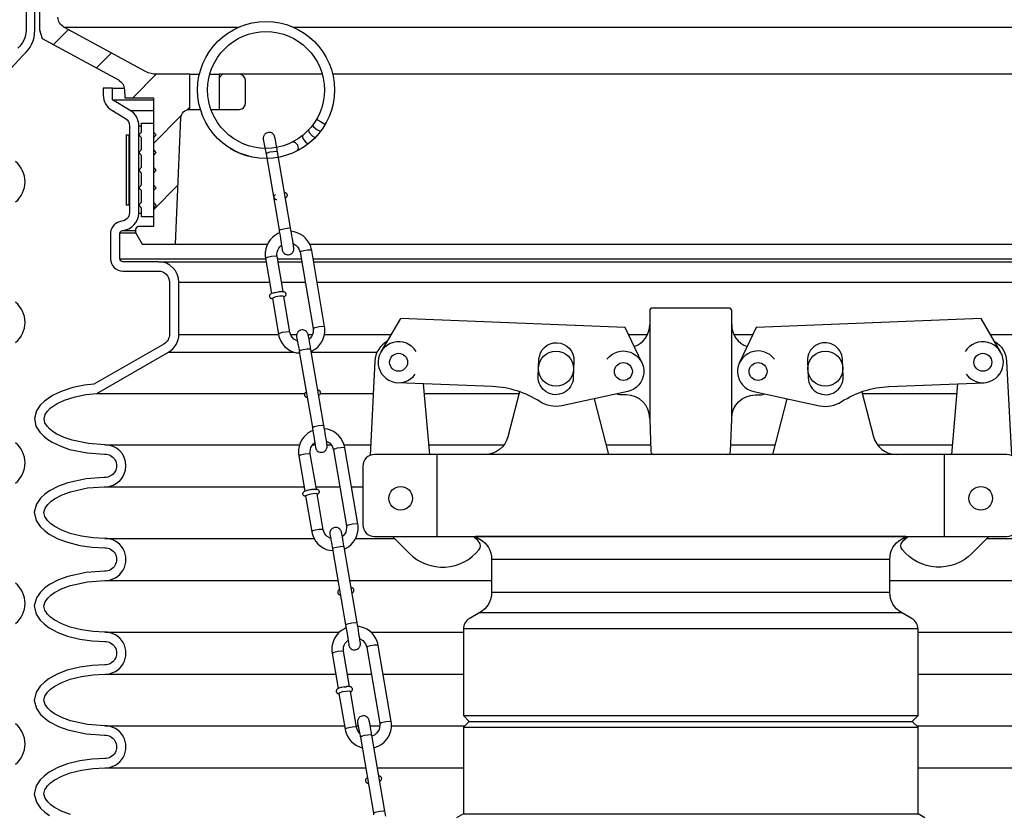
# Model space of a CAD drawing. Extents: x -169 to 6736, y -208 to 3022.
# Tile 513 of 656: x 6066.24 to 6076.75, y 410.02 to 418.5. Entities that reach past the tile are written whole.
import ezdxf

# ---------------------------------------------------------------- set-up
doc = ezdxf.new("R2010")
doc.units = 0
doc.header["$MEASUREMENT"] = 0
for name, color, linetype in [('ADAPTOR', 3, 'CONTINUOUS'), ('FILL-CAP', 1, 'CONTINUOUS'), ('MULTI-PORT-SHROUD', 1, 'CONTINUOUS'), ('MULTI-PORT-SPILL-BUCKET', 1, 'CONTINUOUS'), ('MULTI-PORT-SPILL-BUCKET-HATCH', 7, 'CONTINUOUS'), ('MULTI-PORT-SPILL-BUCKET-SHROUD', 1, 'CONTINUOUS')]:
    doc.layers.add(name, color=color, linetype=linetype)

msp = doc.modelspace()

# ---------------------------------------------------------------- hatches: boundary and pattern name
at = {"layer": 'MULTI-PORT-SPILL-BUCKET-HATCH', "linetype": 'Continuous'}
h = msp.add_hatch(dxfattribs=at)
h.set_pattern_fill('LINE', color=256, scale=4, angle=45, style=0)
h.set_pattern_definition([(45, (-1764.55816, -784.51195), (-0.35355339, 0.35355339), [])])
edge = h.paths.add_edge_path(flags=17)
edge.add_line((6067.46672, 420.13236), (6067.46672, 420.53861))
edge.add_line((6067.46672, 420.53861), (6067.49797, 420.56986))
edge.add_line((6067.49797, 420.56986), (6067.56047, 420.56986))
edge.add_line((6067.56047, 420.56986), (6067.59345, 420.53688))
edge.add_line((6067.59345, 420.53688), (6067.61121, 420.19813))
edge.add_arc((6067.54879, 420.19486), 0.0625, -89.997947, 3.00213, ccw=False)
edge.add_line((6067.54879, 420.13236), (6067.46672, 420.13236))
edge = h.paths.add_edge_path()
edge.add_line((6068.58867, 417.91361), (6068.37019, 417.91361))
edge.add_line((6068.37019, 417.91361), (6068.37019, 417.53861))
edge.add_line((6068.37019, 417.53861), (6068.58867, 417.53861))
edge.add_arc((6068.58867, 417.60111), 0.0625, 270, 360)
edge.add_line((6068.65117, 417.60111), (6068.65117, 417.85111))
edge.add_arc((6068.58867, 417.85111), 0.0625, 360, 450)
edge = h.paths.add_edge_path()
edge.add_arc((6066.72359, 420.00736), 0.125, 90, 182, ccw=False)
edge.add_line((6066.72359, 420.13236), (6067.09172, 420.13236))
edge.add_line((6067.09172, 420.13236), (6067.09172, 420.53861))
edge.add_line((6067.09172, 420.53861), (6067.06047, 420.56986))
edge.add_line((6067.06047, 420.56986), (6066.72092, 420.56986))
edge.add_arc((6066.72092, 420.55486), 0.015, 89.988796, 191.010479)
edge.add_line((6066.7062, 420.552), (6066.72737, 420.44307))
edge.add_arc((6066.69669, 420.43711), 0.03125, -90.001442, 10.998303, ccw=False)
edge.add_line((6066.69669, 420.40586), (6066.50475, 420.40586))
edge.add_arc((6066.50475, 420.43711), 0.03125, 169.000573, 270.000319, ccw=False)
edge.add_line((6066.47408, 420.44307), (6066.49525, 420.552))
edge.add_arc((6066.48015, 420.55455), 0.01532, 350.426599, 451.426344)
edge.add_line((6066.47977, 420.56986), (6066.30896, 420.56986))
edge.add_line((6066.30896, 420.56986), (6066.28086, 420.53865))
edge.add_line((6066.28086, 420.53865), (6066.30372, 420.10251))
edge.add_arc((6066.55339, 420.11559), 0.25001, 182.999594, 197.899614)
edge.add_line((6066.31548, 420.03875), (6066.37544, 419.85308))
edge.add_arc((6066.13755, 419.77624), 0.25, 1.999905, 17.899997, ccw=False)
edge.add_line((6066.38739, 419.78497), (6066.40363, 419.31986))
edge.add_line((6066.40363, 419.31986), (6066.45418, 419.31986))
edge.add_line((6066.45418, 419.31986), (6066.45418, 418.38941))
edge.add_line((6066.45418, 418.38941), (6066.48163, 418.29642))
edge.add_line((6066.48163, 418.29642), (6067.29593, 417.85328))
edge.add_arc((6067.23618, 417.74349), 0.125, 2.999956, 61.445298, ccw=False)
edge.add_line((6067.36101, 417.75003), (6067.36554, 417.66361))
edge.add_line((6067.36554, 417.66361), (6067.66922, 417.66361))
edge.add_line((6067.66922, 417.66361), (6067.66922, 416.28861))
edge.add_line((6067.66922, 416.28861), (6067.51047, 416.28861))
edge.add_arc((6067.51047, 416.25736), 0.03125, 90, 180)
edge.add_line((6067.47922, 416.25736), (6067.47922, 416.22611))
edge.add_line((6067.47922, 416.22611), (6067.55139, 416.10111))
edge.add_line((6067.55139, 416.10111), (6067.90422, 416.10111))
edge.add_line((6067.90422, 416.10111), (6067.96307, 417.44895))
edge.add_arc((6068.05673, 417.44486), 0.09375, 90, 177.500009, ccw=False)
edge.add_line((6068.05673, 417.53861), (6068.05673, 417.91361))
edge.add_line((6068.05673, 417.91361), (6067.70633, 417.91361))
edge.add_arc((6067.70633, 418.1636), 0.25, 241.444909, 269.999756, ccw=False)
edge.add_line((6067.58683, 417.94402), (6066.7155, 418.41819))
edge.add_arc((6066.77525, 418.52799), 0.125, 182.000071, 241.445207, ccw=False)
edge.add_line((6066.65032, 418.52363), (6066.59866, 420.003))

# ---------------------------------------------------------------- linework, layer by layer
at = {"layer": 'ADAPTOR', "color": 7}
for p, q in [((6071.27976, 412.73768), (6075.52976, 412.73768)), ((6071.27976, 412.38565), (6075.53029, 412.38565)), ((6071.15416, 412.16941), (6075.65536, 412.16941)), ((6075.83104, 411.99516), (6070.97848, 411.99516)), ((6070.97794, 411.06994), (6075.83051, 411.06994)), ((6071.04044, 411.00744), (6075.76801, 411.00744)), ((6070.97794, 410.94494), (6075.83051, 410.94494)), ((6070.97794, 410.01973), (6075.83051, 410.01973))]:
    msp.add_line(p, q, dxfattribs=at)
at = {"layer": 'ADAPTOR', "linetype": 'Continuous'}
msp.add_lwpolyline([(6075.90422, 409.97699), (6075.83051, 410.01973), (6075.83051, 410.94494), (6075.76801, 411.00744), (6075.83051, 411.06994), (6075.83051, 411.99481, 0.26792575), (6075.76801, 412.10306), (6075.6542, 412.16878, -0.26792575), (6075.52922, 412.38527), (6075.52922, 412.73752, -0.26744182), (6075.65381, 412.95379), (6075.70153, 412.98145), (6071.10692, 412.98145), (6071.15463, 412.95379, -0.26744182), (6071.27922, 412.73752), (6071.27922, 412.38527, -0.26792575), (6071.15424, 412.16878), (6071.04043, 412.10306, 0.26792575), (6070.97794, 411.99481), (6070.97794, 411.06994), (6071.04044, 411.00744), (6070.97794, 410.94494), (6070.97794, 410.01973), (6070.90422, 409.97699)], format="xyb", dxfattribs=at)
at = {"layer": 'FILL-CAP', "linetype": 'Continuous'}
for p, q in [((6070.61917, 413.85645), (6070.55329, 414.61058)), ((6076.18928, 413.85645), (6076.25516, 414.61058)), ((6072.96672, 414.24195), (6072.96672, 414.23145))]:
    msp.add_line(p, q, dxfattribs=at)
at = {"layer": 'FILL-CAP', "color": 2, "linetype": 'Continuous'}
for p, q in [((6072.52876, 413.85721), (6072.37603, 414.45138)), ((6074.27969, 413.85721), (6074.43242, 414.45138)), ((6070.69672, 412.98145), (6070.69672, 413.85645)), ((6076.11172, 412.98145), (6076.11172, 413.85645))]:
    msp.add_line(p, q, dxfattribs=at)
at = {"layer": 'FILL-CAP', "linetype": 'Continuous'}
for points in [[(6073.79845, 413.85645, 0.40402622), (6073.82968, 413.88661), (6073.84172, 414.23145), (6073.84172, 414.24195), (6073.84172, 415.3877, 0.41421356), (6073.81047, 415.41895), (6072.99797, 415.41895, 0.41421356), (6072.96672, 415.3877), (6072.96672, 414.23145), (6072.97877, 413.88661, 0.40402622), (6073.01, 413.85645)], [(6070.16248, 415.06252, 0.2587825), (6070.03245, 414.8528), (6069.9815, 413.84698)], [(6076.64597, 415.06252, -0.2587825), (6076.77599, 414.8528), (6076.82694, 413.84698)], [(6072.5101, 414.87228, -1.44499019), (6072.7318, 414.52816), (6072.02938, 414.37657, -0.19970767), (6071.79365, 414.41988, 0.13452379), (6071.29007, 414.58034), (6070.27745, 414.6219)], [(6074.29835, 414.87228, 1.44499019), (6074.07665, 414.52816), (6074.77906, 414.37657, 0.19970767), (6075.0148, 414.41988, -0.13452379), (6075.51838, 414.58034), (6076.531, 414.6219)]]:
    msp.add_lwpolyline(points, format="xyb", dxfattribs=at)
for points in [[(6072.88314, 414.83605), (6072.70487, 415.21034), (6070.30564, 415.30882), (6070.0973, 414.9504)], [(6076.71115, 414.9504), (6076.5028, 415.30882), (6074.10357, 415.21034), (6073.9253, 414.83605)]]:
    msp.add_lwpolyline(points, dxfattribs=at)
for points in [[(6071.7836, 414.86909, -1), (6072.15829, 414.85371), (6072.15091, 414.67386, -1.00000015), (6071.77622, 414.68924)], [(6075.02484, 414.86909, 1), (6074.65016, 414.85371), (6074.65754, 414.67386, 1.00000015), (6075.03222, 414.68924)], [(6076.77922, 412.98145, 0.41421356), (6076.90422, 413.10645), (6076.90422, 413.73145, 0.41421356), (6076.77922, 413.85645), (6070.02922, 413.85645, 0.41421356), (6069.90422, 413.73145), (6069.90422, 413.10645, 0.41421356), (6070.02922, 412.98145)]]:
    msp.add_lwpolyline(points, format="xyb", close=True, dxfattribs=at)
at = {"layer": 'FILL-CAP', "color": 2, "linetype": 'Continuous'}
for points in [[(6071.5766, 414.52601), (6071.45276, 414.04421, -0.34229985), (6071.21063, 413.85645)], [(6072.96672, 414.24195, 0.41421356), (6072.71672, 414.49195), (6072.68572, 414.49195, -0.08282474), (6072.61346, 414.50262)], [(6073.84172, 414.24195, -0.41421356), (6074.09172, 414.49195), (6074.12272, 414.49195, 0.08282474), (6074.19498, 414.50262)], [(6075.23184, 414.52601), (6075.35569, 414.04421, 0.34229985), (6075.59782, 413.85645)], [(6070.22139, 412.98145), (6070.40425, 412.79934, 0.44640039), (6071.14752, 412.84125, 0.36107386), (6071.14606, 412.9211, 0.04329968), (6071.08419, 412.98145)], [(6076.58705, 412.98145), (6076.4042, 412.79934, -0.44640039), (6075.66093, 412.84125, -0.36107386), (6075.66239, 412.9211, -0.04329968), (6075.72426, 412.98145)]]:
    msp.add_lwpolyline(points, format="xyb", dxfattribs=at)
at = {"layer": 'FILL-CAP', "color": 7, "linetype": 'Continuous'}
for centre, radius in [((6070.28642, 414.84046), 0.0955), ((6071.96726, 414.77147), 0.1875), ((6074.84119, 414.77147), 0.1875), ((6076.52203, 414.84046), 0.0955), ((6072.68572, 414.74195), 0.0955), ((6074.12272, 414.74195), 0.096), ((6070.30872, 413.38845), 0.126), ((6076.49972, 413.38845), 0.126)]:
    msp.add_circle(centre, radius, dxfattribs=at)
at = {"layer": 'FILL-CAP', "color": 2, "linetype": 'Continuous'}
for centre, start, end in [((6072.71672, 415.24195), 289.892293, 0), ((6074.09172, 415.24195), 180, 250.107707)]:
    msp.add_arc(centre, 0.25, start, end, dxfattribs=at)
at = {"layer": 'FILL-CAP', "linetype": 'Continuous'}
for centre, start, end in [((6070.28649, 414.84046), 31.207476, 324.090131), ((6076.52195, 414.84046), 215.909869, 148.792524)]:
    msp.add_arc(centre, 0.2188, start, end, dxfattribs=at)
at = {"layer": 'MULTI-PORT-SHROUD', "color": 1, "linetype": 'Continuous'}
for points in [[(6065.78447, 417.58801), (6066.28143, 418.11944, 0.22169529), (6066.40422, 418.38277), (6066.40422, 419.26619), (6066.31047, 419.26619), (6066.31047, 418.38277, -0.22169529), (6066.22117, 418.19126)], [(6066.19956, 416.55074, 0.46630723), (6066.19956, 416.98164)], [(6066.19956, 415.05074, 0.46630723), (6066.19956, 415.48164)], [(6066.19956, 413.55074, 0.46630723), (6066.19956, 413.98164)], [(6066.19956, 412.05074, 0.46630723), (6066.19956, 412.48164)], [(6066.19956, 410.55074, 0.46630694), (6066.19956, 410.98164)]]:
    msp.add_lwpolyline(points, format="xyb", dxfattribs=at)
at = {"layer": 'MULTI-PORT-SPILL-BUCKET', "color": 7, "linetype": 'Continuous'}
for p, q in [((6066.7155, 418.41819), (6068.5855, 418.41819)), ((6069.15767, 418.41819), (6080.09295, 418.41819)), ((6068.05673, 417.91361), (6068.16074, 417.91361)), ((6068.27145, 417.91361), (6068.37019, 417.91361)), ((6069.47172, 417.91361), (6068.58867, 417.91361)), ((6078.21978, 417.91361), (6069.58244, 417.91361)), ((6068.05673, 417.53861), (6068.17146, 417.53861)), ((6068.2842, 417.53861), (6068.37019, 417.53861)), ((6067.90422, 416.10111), (6068.8883, 416.10111)), ((6069.33701, 416.10111), (6078.90422, 416.10111))]:
    msp.add_line(p, q, dxfattribs=at)
at = {"layer": 'MULTI-PORT-SPILL-BUCKET', "color": 1, "linetype": 'Continuous'}
for p, q in [((6069.06309, 415.53869), (6069.0632, 415.53875)), ((6069.41837, 413.43073), (6069.41849, 413.43078)), ((6069.62094, 411.33374), (6069.62074, 411.32861)), ((6069.62074, 411.32861), (6069.62153, 411.32352)), ((6069.62207, 411.33857), (6069.62094, 411.33374)), ((6069.62153, 411.32352), (6069.62327, 411.31874)), ((6069.62399, 411.343), (6069.62207, 411.33857)), ((6069.62327, 411.31874), (6069.62583, 411.31442)), ((6069.62657, 411.34692), (6069.62399, 411.343)), ((6069.62583, 411.31442), (6069.62851, 411.31127)), ((6069.62948, 411.35019), (6069.62657, 411.34692)), ((6069.62851, 411.31127), (6069.63152, 411.30864)), ((6069.63406, 411.35398), (6069.62948, 411.35019)), ((6069.63152, 411.30864), (6069.63461, 411.3066)), ((6069.63879, 411.35682), (6069.63406, 411.35398)), ((6069.63461, 411.3066), (6069.63772, 411.30503)), ((6069.63772, 411.30503), (6069.64127, 411.30369)), ((6069.64783, 411.36098), (6069.63879, 411.35682)), ((6069.64127, 411.30369), (6069.6447, 411.30277)), ((6069.6447, 411.30277), (6069.65026, 411.3018)), ((6069.65819, 411.36457), (6069.64783, 411.36098)), ((6069.65817, 411.31211), (6069.64977, 411.30552)), ((6069.68841, 411.32135), (6069.65817, 411.31211)), ((6069.66916, 411.36767), (6069.65819, 411.36457)), ((6069.68142, 411.37068), (6069.66916, 411.36767)), ((6069.69454, 411.37349), (6069.68142, 411.37068)), ((6069.72837, 411.32833), (6069.68841, 411.32135)), ((6069.70772, 411.37562), (6069.69454, 411.37349)), ((6069.70239, 411.37445), (6069.70421, 411.37475)), ((6069.70421, 411.37475), (6069.70602, 411.37504)), ((6069.70602, 411.37504), (6069.71643, 411.37655)), ((6069.70796, 411.37566), (6069.70772, 411.37562)), ((6069.70821, 411.37568), (6069.70796, 411.37566)), ((6069.71643, 411.37655), (6069.72645, 411.37772)), ((6069.7294, 411.37831), (6069.72637, 411.37792)), ((6069.76122, 411.33012), (6069.72837, 411.32833)), ((6069.73235, 411.37865), (6069.7294, 411.37831)), ((6069.74502, 411.37955), (6069.73235, 411.37865)), ((6069.75603, 411.37953), (6069.74502, 411.37955)), ((6069.76276, 411.3791), (6069.75603, 411.37953)), ((6069.77309, 411.32597), (6069.76122, 411.33012)), ((6069.76921, 411.37812), (6069.76276, 411.3791)), ((6069.77272, 411.37724), (6069.76921, 411.37812)), ((6069.77634, 411.37595), (6069.77272, 411.37724)), ((6069.77365, 411.32276), (6069.77377, 411.32282)), ((6069.77377, 411.32282), (6069.78005, 411.32631)), ((6069.77946, 411.37446), (6069.77634, 411.37595)), ((6069.78259, 411.37249), (6069.77946, 411.37446)), ((6069.78005, 411.32631), (6069.78598, 411.33134)), ((6069.78561, 411.36999), (6069.78259, 411.37249)), ((6069.78834, 411.36696), (6069.78561, 411.36999)), ((6069.78598, 411.33134), (6069.78872, 411.33466)), ((6069.79098, 411.36283), (6069.78834, 411.36696)), ((6069.78872, 411.33466), (6069.79112, 411.33859)), ((6069.79284, 411.35823), (6069.79098, 411.36283)), ((6069.79112, 411.33859), (6069.79289, 411.34312)), ((6069.79383, 411.35317), (6069.79284, 411.35823)), ((6069.79289, 411.34312), (6069.79384, 411.34803)), ((6069.79384, 411.34803), (6069.79383, 411.35317))]:
    msp.add_line(p, q, dxfattribs=at)
at = {"layer": 'MULTI-PORT-SPILL-BUCKET', "linetype": 'Continuous'}
msp.add_lwpolyline([(6066.45418, 419.31986), (6066.45418, 418.38941), (6066.48163, 418.29642), (6067.29593, 417.85328, -0.26069176), (6067.36101, 417.75003), (6067.36554, 417.66361), (6067.66922, 417.66361), (6067.66922, 416.28861), (6067.51047, 416.28861, 0.41421356), (6067.47922, 416.25736), (6067.47922, 416.22611), (6067.55139, 416.10111), (6067.90422, 416.10111), (6067.96307, 417.44895, -0.40149071), (6068.05673, 417.53861), (6068.05673, 417.53861), (6068.05673, 417.91361), (6067.70633, 417.91361, -0.12524277), (6067.58683, 417.94402), (6066.7155, 418.41819, -0.265356), (6066.65032, 418.52363)], format="xyb", dxfattribs=at)
msp.add_lwpolyline([(6068.58867, 417.91361), (6068.37019, 417.91361), (6068.37019, 417.53861), (6068.58867, 417.53861, 0.41421356), (6068.65117, 417.60111), (6068.65117, 417.85111, 0.41421356)], format="xyb", close=True, dxfattribs=at)
at = {"layer": 'MULTI-PORT-SPILL-BUCKET', "color": 2, "linetype": 'Continuous'}
msp.add_lwpolyline([(6067.54422, 416.48486), (6067.51297, 416.51611), (6067.54422, 416.54736), (6067.54422, 416.67236), (6067.51297, 416.70361), (6067.54422, 416.73486), (6067.54422, 416.85986), (6067.51297, 416.89111), (6067.54422, 416.92236), (6067.54422, 417.04736), (6067.51297, 417.07861), (6067.54422, 417.10986), (6067.54422, 417.23486), (6067.51297, 417.26611), (6067.54422, 417.29736), (6067.54422, 417.39111), (6067.66922, 417.39111), (6067.66922, 417.29736), (6067.70047, 417.26611), (6067.66922, 417.23486), (6067.66922, 417.10986), (6067.70047, 417.07861), (6067.66922, 417.04736), (6067.66922, 416.92236), (6067.70047, 416.89111), (6067.66922, 416.85986), (6067.66922, 416.73486), (6067.70047, 416.70361), (6067.66922, 416.67236), (6067.66922, 416.54736), (6067.70047, 416.51611), (6067.66922, 416.48486), (6067.66922, 416.39111), (6067.54422, 416.39111)], close=True, dxfattribs=at)
at = {"layer": 'MULTI-PORT-SPILL-BUCKET', "color": 7, "linetype": 'Continuous'}
for points in [[(6069.41143, 417.43528), (6069.42263, 417.42767), (6069.4547, 417.40864), (6069.48864, 417.38949), (6069.50457, 417.38143)], [(6069.32438, 417.31835), (6069.33115, 417.29257), (6069.36424, 417.25821), (6069.38897, 417.24377), (6069.40168, 417.24399)], [(6069.3705, 417.37313), (6069.37991, 417.35291), (6069.41403, 417.32418), (6069.44229, 417.30934), (6069.45656, 417.30912)], [(6069.20912, 417.0987), (6069.21521, 417.10968), (6069.21756, 417.12452), (6069.2156, 417.13967), (6069.2096, 417.15587), (6069.20724, 417.16026), (6069.19821, 417.17292), (6069.18785, 417.18259), (6069.17648, 417.18916), (6069.15097, 417.18942)], [(6069.26072, 417.25974), (6069.25978, 417.24301), (6069.27284, 417.21752), (6069.29457, 417.19126), (6069.31524, 417.17523), (6069.32523, 417.174)], [(6068.995, 417.08553), (6068.98267, 417.08924), (6068.95135, 417.08752), (6068.91311, 417.08101), (6068.88267, 417.07223), (6068.87177, 417.06456)], [(6069.01152, 416.24853), (6069.02977, 416.25891), (6069.07594, 416.26945), (6069.11712, 416.27339), (6069.13471, 416.2697)], [(6069.35887, 416.03466), (6069.34614, 416.0383), (6069.31474, 416.03653), (6069.27667, 416.03004), (6069.24645, 416.0213), (6069.23565, 416.01365)], [(6068.86589, 415.95141), (6068.88434, 415.96179), (6068.93034, 415.97225), (6068.9715, 415.97615), (6068.98911, 415.97242)], [(6069.37401, 415.2023), (6069.39269, 415.21266), (6069.43848, 415.22306), (6069.47965, 415.22695), (6069.49725, 415.22322)], [(6069.12747, 415.16108), (6069.11447, 415.16463), (6069.08302, 415.16282), (6069.04505, 415.15631), (6069.01499, 415.14759), (6069.00426, 415.13997)], [(6069.35028, 414.97756), (6069.33794, 414.98127), (6069.30663, 414.97955), (6069.26839, 414.97304), (6069.23795, 414.96426), (6069.22705, 414.95659)], [(6069.36602, 414.14508), (6069.38427, 414.15547), (6069.43044, 414.16601), (6069.47162, 414.16994), (6069.48921, 414.16625)], [(6069.71415, 413.9267), (6069.70142, 413.93033), (6069.67003, 413.92857), (6069.63195, 413.92208), (6069.60174, 413.91333), (6069.59093, 413.90568)], [(6069.22117, 413.84344), (6069.23963, 413.85383), (6069.28562, 413.86429), (6069.32679, 413.86818), (6069.34439, 413.86446)], [(6069.7293, 413.09433), (6069.74797, 413.10469), (6069.79376, 413.11509), (6069.83493, 413.11899), (6069.85253, 413.11526)], [(6069.48275, 413.05311), (6069.46975, 413.05667), (6069.4383, 413.05485), (6069.40033, 413.04835), (6069.37027, 413.03962), (6069.35955, 413.032)], [(6069.70556, 412.86959), (6069.69323, 412.87331), (6069.66191, 412.87158), (6069.62367, 412.86508), (6069.59323, 412.8563), (6069.58233, 412.84862)], [(6069.7213, 412.03711), (6069.73956, 412.0475), (6069.78572, 412.05804), (6069.8269, 412.06198), (6069.84449, 412.05829)], [(6070.06943, 411.81873), (6070.0567, 411.82237), (6070.0253, 411.8206), (6069.98723, 411.81411), (6069.95702, 411.80537), (6069.94621, 411.79772)], [(6069.57645, 411.73548), (6069.59491, 411.74586), (6069.6409, 411.75632), (6069.68207, 411.76022), (6069.69967, 411.75649)], [(6070.08458, 410.98637), (6070.10325, 410.99673), (6070.14904, 411.00712), (6070.19022, 411.01102), (6070.20781, 411.00729)], [(6069.83803, 410.94514), (6069.82504, 410.9487), (6069.79358, 410.94688), (6069.75561, 410.94038), (6069.72555, 410.93166), (6069.71483, 410.92403)], [(6070.00145, 410.85984), (6069.98912, 410.86356), (6069.95781, 410.86183), (6069.91956, 410.85532), (6069.88913, 410.84655), (6069.87823, 410.83887)], [(6070.0172, 410.02737), (6070.03545, 410.03775), (6070.08162, 410.04829), (6070.1228, 410.05223), (6070.14039, 410.04854)]]:
    msp.add_lwpolyline(points, dxfattribs=at)
at = {"layer": 'MULTI-PORT-SPILL-BUCKET', "color": 1, "linetype": 'Continuous'}
for points in [[(6068.9392, 417.28284), (6068.92964, 417.28809), (6068.91931, 417.29159), (6068.90852, 417.29325), (6068.89716, 417.29294), (6068.88605, 417.2906), (6068.87606, 417.28655), (6068.86692, 417.28085), (6068.86039, 417.2752), (6068.85471, 417.26872), (6068.85065, 417.26268), (6068.84732, 417.25624), (6068.84513, 417.2506), (6068.84351, 417.24484), (6068.84264, 417.24032), (6068.84211, 417.23605), (6068.84193, 417.23335), (6068.84187, 417.23098), (6068.84187, 417.22912), (6068.84192, 417.22754), (6068.84201, 417.22555), (6068.84213, 417.22386), (6068.84247, 417.22012), (6068.8636, 417.11174), (6068.86851, 417.08353), (6068.87013, 417.07412), (6068.87177, 417.06456), (6069.01072, 416.25313), (6069.01339, 416.23752), (6069.01603, 416.22194), (6069.02106, 416.19194), (6069.02589, 416.16269), (6069.03038, 416.1351), (6069.04328, 416.04188), (6069.04423, 416.0372), (6069.04654, 416.02982), (6069.0474, 416.0275), (6069.04847, 416.02489), (6069.05055, 416.0206), (6069.05315, 416.01612), (6069.05755, 416.01006), (6069.0627, 416.00451), (6069.07118, 415.99773), (6069.08074, 415.99248), (6069.09107, 415.98897), (6069.10186, 415.98732), (6069.11322, 415.98762), (6069.12434, 415.98997), (6069.13432, 415.99402), (6069.14346, 415.99972), (6069.14999, 416.00536), (6069.15567, 416.01185), (6069.15973, 416.01788), (6069.16306, 416.02432), (6069.16525, 416.02997), (6069.16688, 416.03572), (6069.16774, 416.04024), (6069.16827, 416.04452), (6069.16845, 416.04721), (6069.16851, 416.04959), (6069.16851, 416.05145), (6069.16847, 416.05302), (6069.16837, 416.05502), (6069.16825, 416.05671), (6069.16791, 416.06044), (6069.1675, 416.0641), (6069.16599, 416.07562), (6069.1638, 416.09084), (6069.16071, 416.11121), (6069.15692, 416.1354), (6069.1527, 416.16173), (6069.14803, 416.19032), (6069.14306, 416.22029), (6069.13792, 416.2508), (6069.13593, 416.26251), (6069.13393, 416.27423), (6068.99498, 417.08566), (6068.99231, 417.1012), (6068.98969, 417.11631), (6068.98479, 417.14426), (6068.98022, 417.16997), (6068.97612, 417.1927), (6068.97248, 417.21194), (6068.96933, 417.22754), (6068.9671, 417.23868), (6068.96616, 417.24336), (6068.96384, 417.25074), (6068.96299, 417.25306), (6068.96191, 417.25567), (6068.95983, 417.25996), (6068.95723, 417.26445), (6068.95283, 417.27051), (6068.94768, 417.27605)], [(6069.29448, 415.17487), (6069.28492, 415.18012), (6069.27459, 415.18362), (6069.2638, 415.18528), (6069.25244, 415.18497), (6069.24132, 415.18263), (6069.23134, 415.17858), (6069.2222, 415.17288), (6069.21567, 415.16723), (6069.20999, 415.16075), (6069.20593, 415.15471), (6069.2026, 415.14827), (6069.20041, 415.14263), (6069.19879, 415.13687), (6069.19792, 415.13235), (6069.19739, 415.12808), (6069.19721, 415.12538), (6069.19715, 415.12301), (6069.19715, 415.12115), (6069.19719, 415.11957), (6069.19729, 415.11758), (6069.19741, 415.11589), (6069.19775, 415.11215), (6069.21888, 415.00377), (6069.22379, 414.97556), (6069.22541, 414.96615), (6069.22705, 414.95659), (6069.366, 414.14516), (6069.36867, 414.12955), (6069.3713, 414.11397), (6069.37633, 414.08397), (6069.38117, 414.05472), (6069.38566, 414.02713), (6069.39856, 413.93391), (6069.3995, 413.92923), (6069.40182, 413.92185), (6069.40268, 413.91954), (6069.40375, 413.91692), (6069.40583, 413.91263), (6069.40843, 413.90815), (6069.41283, 413.90209), (6069.41798, 413.89654), (6069.42646, 413.88976), (6069.43602, 413.88451), (6069.44635, 413.881), (6069.45714, 413.87935), (6069.4685, 413.87965), (6069.47962, 413.882), (6069.4896, 413.88605), (6069.49874, 413.89175), (6069.50527, 413.89739), (6069.51095, 413.90388), (6069.51501, 413.90991), (6069.51834, 413.91636), (6069.52053, 413.922), (6069.52215, 413.92776), (6069.52302, 413.93227), (6069.52355, 413.93655), (6069.52373, 413.93924), (6069.52379, 413.94162), (6069.52379, 413.94348), (6069.52375, 413.94505), (6069.52365, 413.94705), (6069.52353, 413.94874), (6069.52319, 413.95247), (6069.52278, 413.95613), (6069.52127, 413.96765), (6069.51908, 413.98287), (6069.51599, 414.00324), (6069.5122, 414.02743), (6069.50797, 414.05376), (6069.50331, 414.08235), (6069.49834, 414.11232), (6069.4932, 414.14283), (6069.49121, 414.15455), (6069.48921, 414.16626), (6069.35026, 414.97769), (6069.34759, 414.99323), (6069.34497, 415.00834), (6069.34007, 415.03629), (6069.3355, 415.062), (6069.33139, 415.08473), (6069.32776, 415.10397), (6069.32461, 415.11957), (6069.32238, 415.13071), (6069.32143, 415.13539), (6069.31912, 415.14277), (6069.31826, 415.14509), (6069.31719, 415.1477), (6069.31511, 415.15199), (6069.31251, 415.15648), (6069.30811, 415.16254), (6069.30296, 415.16808)], [(6069.64976, 413.0669), (6069.6402, 413.07216), (6069.62987, 413.07566), (6069.61909, 413.07731), (6069.60773, 413.07701), (6069.59661, 413.07467), (6069.58662, 413.07061), (6069.57749, 413.06491), (6069.57096, 413.05927), (6069.56527, 413.05278), (6069.56121, 413.04675), (6069.55788, 413.04031), (6069.55569, 413.03466), (6069.55407, 413.02891), (6069.5532, 413.02439), (6069.55267, 413.02011), (6069.5525, 413.01742), (6069.55243, 413.01505), (6069.55243, 413.01318), (6069.55248, 413.01161), (6069.55257, 413.00961), (6069.55269, 413.00792), (6069.55303, 413.00419), (6069.57416, 412.8958), (6069.57907, 412.8676), (6069.58069, 412.85818), (6069.58233, 412.84862), (6069.72128, 412.03719), (6069.72395, 412.02158), (6069.72659, 412.006), (6069.73162, 411.976), (6069.73645, 411.94675), (6069.74094, 411.91917), (6069.75384, 411.82595), (6069.75479, 411.82127), (6069.7571, 411.81389), (6069.75796, 411.81157), (6069.75903, 411.80896), (6069.76111, 411.80467), (6069.76371, 411.80018), (6069.76811, 411.79412), (6069.77326, 411.78858), (6069.78174, 411.78179), (6069.7913, 411.77654), (6069.80163, 411.77304), (6069.81242, 411.77138), (6069.82378, 411.77169), (6069.8349, 411.77403), (6069.84488, 411.77808), (6069.85402, 411.78378), (6069.86055, 411.78943), (6069.86623, 411.79592), (6069.87029, 411.80195), (6069.87362, 411.80839), (6069.87582, 411.81403), (6069.87744, 411.81979), (6069.87831, 411.82431), (6069.87883, 411.82859), (6069.87901, 411.83128), (6069.87907, 411.83365), (6069.87907, 411.83551), (6069.87903, 411.83709), (6069.87893, 411.83909), (6069.87882, 411.84077), (6069.87847, 411.84451), (6069.87806, 411.84816), (6069.87655, 411.85969), (6069.87436, 411.8749), (6069.87127, 411.89527), (6069.86748, 411.91947), (6069.86326, 411.94579), (6069.85859, 411.97439), (6069.85362, 412.00435), (6069.84848, 412.03486), (6069.84649, 412.04658), (6069.84449, 412.05829), (6069.70554, 412.86972), (6069.70287, 412.88527), (6069.70025, 412.90037), (6069.69535, 412.92832), (6069.69078, 412.95403), (6069.68668, 412.97677), (6069.68305, 412.996), (6069.67989, 413.01161), (6069.67767, 413.02274), (6069.67672, 413.02742), (6069.6744, 413.03481), (6069.67355, 413.03713), (6069.67247, 413.03974), (6069.6704, 413.04403), (6069.66779, 413.04851), (6069.6634, 413.05458), (6069.65824, 413.06012)]]:
    msp.add_lwpolyline(points, close=True, dxfattribs=at)
for points in [[(6068.49026, 417.12286), (6068.52819, 417.10118), (6068.58298, 417.07486), (6068.63977, 417.05318), (6068.68622, 417.03903)], [(6068.97454, 416.63227), (6068.96833, 416.62823), (6068.96424, 416.62468), (6068.96049, 416.62007), (6068.9581, 416.61567), (6068.95646, 416.61068), (6068.95583, 416.60565), (6068.95618, 416.60053), (6068.95766, 416.5952), (6068.96017, 416.59033), (6068.96284, 416.58689), (6068.96592, 416.584), (6068.96903, 416.58183), (6068.9722, 416.58015), (6068.97561, 416.57883), (6068.9789, 416.57792), (6068.98686, 416.57677)], [(6069.07921, 416.59465), (6069.08828, 416.60031), (6069.09178, 416.60354), (6069.09498, 416.60761), (6069.09721, 416.61174), (6069.09874, 416.61632), (6069.09936, 416.62037), (6069.09938, 416.62462), (6069.09843, 416.62975), (6069.09662, 416.63444), (6069.09428, 416.63825), (6069.0914, 416.64158), (6069.08846, 416.6441), (6069.08539, 416.64609), (6069.08213, 416.6477), (6069.07895, 416.64888), (6069.07471, 416.64999), (6069.07052, 416.65069), (6069.06966, 416.6508)], [(6069.35421, 414.95625), (6069.36556, 414.96173), (6069.39601, 414.98021), (6069.42351, 415.00282), (6069.44748, 415.02906), (6069.46746, 415.05842), (6069.48299, 415.09027), (6069.4938, 415.124), (6069.49964, 415.15892), (6069.50044, 415.1942), (6069.49928, 415.20873), (6069.49725, 415.22322), (6069.35887, 416.03466), (6069.3544, 416.0554), (6069.34822, 416.07553), (6069.3341, 416.10774), (6069.31549, 416.13774), (6069.29274, 416.16482), (6069.26636, 416.1884), (6069.23685, 416.20803), (6069.20483, 416.22332), (6069.1709, 416.23394), (6069.1399, 416.23902)], [(6069.01606, 416.22173), (6068.99757, 416.21291), (6068.96712, 416.19442), (6068.93962, 416.17182), (6068.91565, 416.14557), (6068.89567, 416.11621), (6068.88014, 416.08437), (6068.86933, 416.05063), (6068.86349, 416.01571), (6068.8627, 415.98044), (6068.86386, 415.96591), (6068.86589, 415.95141), (6068.93032, 415.57359)], [(6069.0535, 415.59484), (6068.98911, 415.97242), (6068.9878, 415.98276), (6068.98739, 415.99307), (6068.98968, 416.01591), (6068.99626, 416.03808), (6069.00717, 416.05897), (6069.02194, 416.07747), (6069.03652, 416.09073)], [(6069.16147, 416.10621), (6069.19309, 416.08696), (6069.20953, 416.07046), (6069.22248, 416.05142), (6069.23055, 416.03328), (6069.23565, 416.01365), (6069.37403, 415.20221), (6069.37533, 415.19188), (6069.37574, 415.18156), (6069.37346, 415.15873), (6069.36688, 415.13656), (6069.35596, 415.11566), (6069.34119, 415.09716), (6069.33151, 415.0882)], [(6068.9397, 415.51773), (6068.93413, 415.5187), (6068.93071, 415.51963), (6068.92716, 415.52096), (6068.92405, 415.52253), (6068.92095, 415.52458), (6068.91795, 415.52721), (6068.91527, 415.53035), (6068.9127, 415.53467), (6068.91097, 415.53945), (6068.91018, 415.54454), (6068.91038, 415.54967), (6068.91151, 415.5545), (6068.91343, 415.55893), (6068.916, 415.56285), (6068.91892, 415.56612), (6068.92349, 415.56991), (6068.92822, 415.57276), (6068.93726, 415.57691), (6068.94763, 415.5805), (6068.9586, 415.58361), (6068.97085, 415.58661), (6068.98398, 415.58942), (6068.99715, 415.59156), (6069.00579, 415.59269), (6069.01581, 415.59385), (6069.01884, 415.59424), (6069.02178, 415.59459), (6069.03446, 415.59548), (6069.04546, 415.59546), (6069.05219, 415.59504), (6069.05864, 415.59405), (6069.06216, 415.59318), (6069.06578, 415.59188), (6069.0689, 415.59039), (6069.07202, 415.58843), (6069.07505, 415.58592), (6069.07778, 415.58289), (6069.08041, 415.57876), (6069.08228, 415.57416), (6069.08327, 415.56911), (6069.08327, 415.56397), (6069.08233, 415.55906), (6069.08055, 415.55452), (6069.07816, 415.55059), (6069.07541, 415.54727), (6069.06948, 415.54225), (6069.0632, 415.53875)], [(6069.20677, 415.06587), (6069.17004, 415.08768), (6069.1536, 415.10418), (6069.14065, 415.12321), (6069.13258, 415.14136), (6069.12748, 415.16099), (6069.06243, 415.54246), (6069.05066, 415.54606), (6069.01781, 415.54426), (6068.97785, 415.53728), (6068.94761, 415.52804), (6068.93921, 415.52145), (6069.00426, 415.13997), (6069.00873, 415.11924), (6069.01492, 415.09911), (6069.02903, 415.0669), (6069.04764, 415.03689), (6069.07039, 415.00981), (6069.09677, 414.98624), (6069.12628, 414.96661), (6069.15831, 414.95132), (6069.19463, 414.94256), (6069.22994, 414.93971)], [(6069.30153, 414.52167), (6069.29513, 414.51794), (6069.29088, 414.51459), (6069.28691, 414.51015), (6069.28432, 414.50588), (6069.28244, 414.50097), (6069.28157, 414.49597), (6069.28168, 414.49085), (6069.2829, 414.48545), (6069.28517, 414.48046), (6069.28767, 414.47691), (6069.29061, 414.47387), (6069.29361, 414.47155), (6069.2967, 414.46973), (6069.30004, 414.46824), (6069.30328, 414.46717), (6069.31118, 414.46564)], [(6069.43449, 414.48668), (6069.44356, 414.49234), (6069.44705, 414.49557), (6069.45026, 414.49964), (6069.45249, 414.50377), (6069.45402, 414.50835), (6069.45464, 414.5124), (6069.45466, 414.51665), (6069.45371, 414.52178), (6069.4519, 414.52647), (6069.44956, 414.53028), (6069.44668, 414.53361), (6069.44374, 414.53613), (6069.44067, 414.53812), (6069.43741, 414.53973), (6069.43423, 414.54091), (6069.42998, 414.54202), (6069.4258, 414.54272), (6069.42494, 414.54283)], [(6069.37134, 414.11376), (6069.35286, 414.10494), (6069.32241, 414.08645), (6069.2949, 414.06386), (6069.27093, 414.0376), (6069.25096, 414.00825), (6069.23542, 413.9764), (6069.22461, 413.94266), (6069.21877, 413.90775), (6069.21798, 413.87247), (6069.21914, 413.85794), (6069.22117, 413.84344), (6069.2856, 413.46562)], [(6069.70949, 412.84829), (6069.72084, 412.85376), (6069.75129, 412.87225), (6069.77879, 412.89485), (6069.80277, 412.9211), (6069.82274, 412.95046), (6069.83828, 412.9823), (6069.84909, 413.01604), (6069.85492, 413.05096), (6069.85572, 413.08624), (6069.85456, 413.10076), (6069.85253, 413.11526), (6069.71415, 413.9267), (6069.70968, 413.94743), (6069.7035, 413.96756), (6069.68938, 413.99977), (6069.67077, 414.02978), (6069.64802, 414.05686), (6069.62165, 414.08043), (6069.59213, 414.10006), (6069.56011, 414.11535), (6069.52618, 414.12598), (6069.49518, 414.13105)], [(6069.40878, 413.48687), (6069.34439, 413.86446), (6069.34308, 413.87479), (6069.34267, 413.88511), (6069.34496, 413.90794), (6069.35154, 413.93011), (6069.36245, 413.95101), (6069.37723, 413.9695), (6069.3918, 413.98276)], [(6069.51674, 413.99825), (6069.54837, 413.97899), (6069.56482, 413.9625), (6069.57776, 413.94346), (6069.58584, 413.92532), (6069.59093, 413.90568), (6069.72931, 413.09425), (6069.73061, 413.08392), (6069.73102, 413.0736), (6069.72874, 413.05077), (6069.72216, 413.02859), (6069.71124, 413.0077), (6069.69647, 412.9892), (6069.6868, 412.98023)], [(6069.29498, 413.40976), (6069.28942, 413.41074), (6069.28599, 413.41166), (6069.28245, 413.41299), (6069.27934, 413.41456), (6069.27624, 413.41661), (6069.27323, 413.41924), (6069.27055, 413.42238), (6069.26798, 413.4267), (6069.26625, 413.43149), (6069.26546, 413.43658), (6069.26566, 413.4417), (6069.26679, 413.44653), (6069.26871, 413.45096), (6069.27129, 413.45489), (6069.2742, 413.45816), (6069.27878, 413.46194), (6069.28351, 413.46479), (6069.29255, 413.46895), (6069.30291, 413.47254), (6069.31388, 413.47564), (6069.32614, 413.47864), (6069.33926, 413.48145), (6069.35244, 413.48359), (6069.36107, 413.48472), (6069.37109, 413.48589), (6069.37412, 413.48628), (6069.37707, 413.48662), (6069.38974, 413.48752), (6069.40074, 413.4875), (6069.40748, 413.48707), (6069.41393, 413.48609), (6069.41744, 413.48521), (6069.42106, 413.48392), (6069.42418, 413.48243), (6069.4273, 413.48046), (6069.43033, 413.47795), (6069.43306, 413.47492), (6069.4357, 413.4708), (6069.43757, 413.4662), (6069.43856, 413.46114), (6069.43856, 413.456), (6069.43761, 413.45109), (6069.43584, 413.44656), (6069.43344, 413.44262), (6069.43069, 413.4393), (6069.42477, 413.43428), (6069.41849, 413.43078)], [(6069.56205, 412.95791), (6069.52532, 412.97971), (6069.50888, 412.99621), (6069.49593, 413.01525), (6069.48786, 413.03339), (6069.48277, 413.05302), (6069.41771, 413.4345), (6069.40594, 413.43809), (6069.3731, 413.4363), (6069.33313, 413.42931), (6069.30289, 413.42008), (6069.29449, 413.41348), (6069.35955, 413.03201), (6069.36401, 413.01127), (6069.3702, 412.99114), (6069.38431, 412.95894), (6069.40292, 412.92893), (6069.42567, 412.90185), (6069.45205, 412.87827), (6069.48157, 412.85864), (6069.51359, 412.84335), (6069.54991, 412.83459), (6069.58522, 412.83175)], [(6069.65681, 412.4137), (6069.65042, 412.40997), (6069.64616, 412.40662), (6069.64219, 412.40219), (6069.6396, 412.39791), (6069.63772, 412.39301), (6069.63686, 412.38801), (6069.63696, 412.38288), (6069.63818, 412.37749), (6069.64045, 412.3725), (6069.64295, 412.36894), (6069.64589, 412.3659), (6069.6489, 412.36359), (6069.65198, 412.36176), (6069.65532, 412.36027), (6069.65857, 412.35921), (6069.66646, 412.35768)], [(6069.78977, 412.37872), (6069.79885, 412.38437), (6069.80234, 412.3876), (6069.80555, 412.39167), (6069.80777, 412.39581), (6069.8093, 412.40038), (6069.80992, 412.40443), (6069.80994, 412.40868), (6069.80899, 412.41382), (6069.80719, 412.41851), (6069.80484, 412.42231), (6069.80196, 412.42565), (6069.79902, 412.42816), (6069.79595, 412.43016), (6069.79269, 412.43176), (6069.78951, 412.43294), (6069.78527, 412.43405), (6069.78108, 412.43475), (6069.78022, 412.43486)], [(6069.72629, 412.0054), (6069.70814, 411.99698), (6069.67768, 411.97848), (6069.65018, 411.95589), (6069.62621, 411.92964), (6069.60624, 411.90028), (6069.5907, 411.86844), (6069.57989, 411.8347), (6069.57405, 411.79978), (6069.57326, 411.7645), (6069.57442, 411.74998), (6069.57645, 411.73548), (6069.64088, 411.35765)], [(6070.02428, 410.72662), (6070.07612, 410.7458), (6070.10657, 410.76428), (6070.13408, 410.78688), (6070.15805, 410.81313), (6070.17802, 410.84249), (6070.19355, 410.87433), (6070.20436, 410.90807), (6070.2102, 410.94299), (6070.211, 410.97827), (6070.20984, 410.9928), (6070.20781, 411.00729), (6070.06943, 411.81873), (6070.06496, 411.83947), (6070.05878, 411.85959), (6070.04466, 411.8918), (6070.02605, 411.92181), (6070.0033, 411.94889), (6069.97692, 411.97247), (6069.94741, 411.9921), (6069.91539, 412.00739), (6069.85061, 412.02333)], [(6069.7641, 411.37867), (6069.69967, 411.75649), (6069.69836, 411.76682), (6069.69796, 411.77714), (6069.70024, 411.79997), (6069.70682, 411.82214), (6069.71773, 411.84304), (6069.73251, 411.86153), (6069.74708, 411.8748)], [(6069.873, 411.88969), (6069.90365, 411.87103), (6069.9201, 411.85453), (6069.93305, 411.83549), (6069.94111, 411.81735), (6069.94621, 411.79772), (6070.08459, 410.98628), (6070.08589, 410.97595), (6070.0863, 410.96563), (6070.08402, 410.94279), (6070.07744, 410.92062), (6070.06652, 410.89973), (6070.05175, 410.88123), (6070.03376, 410.8659), (6070.01312, 410.85414), (6070.00308, 410.85037)], [(6069.64977, 411.30552), (6069.71483, 410.92404), (6069.7193, 410.9033), (6069.72548, 410.88318), (6069.73959, 410.85097), (6069.7582, 410.82096), (6069.78095, 410.79388), (6069.80733, 410.77031), (6069.83685, 410.75067), (6069.86887, 410.73539), (6069.89763, 410.7256)], [(6069.87117, 410.87965), (6069.85121, 410.90728), (6069.84314, 410.92542), (6069.83805, 410.94506), (6069.77283, 411.32606)], [(6070.14951, 409.9946), (6070.14438, 410.02511), (6070.14239, 410.03683), (6070.14039, 410.04854), (6070.00144, 410.85997), (6069.99877, 410.87552), (6069.99615, 410.89062), (6069.99125, 410.91857), (6069.98668, 410.94428), (6069.98257, 410.96702), (6069.97895, 410.98626), (6069.97579, 411.00186), (6069.97356, 411.01299), (6069.97262, 411.01768), (6069.9703, 411.02506), (6069.96944, 411.02737), (6069.96837, 411.02999), (6069.96629, 411.03428), (6069.96369, 411.03876), (6069.95929, 411.04483), (6069.95414, 411.05037), (6069.94566, 411.05716), (6069.9361, 411.0624), (6069.92577, 411.0659), (6069.91498, 411.06756), (6069.90363, 411.06726), (6069.8925, 411.06491), (6069.88252, 411.06086), (6069.87338, 411.05517), (6069.86685, 411.04951), (6069.86117, 411.04303), (6069.85711, 411.037), (6069.85378, 411.03056), (6069.85159, 411.02492), (6069.84996, 411.01915), (6069.8491, 411.01464), (6069.84857, 411.01036), (6069.84839, 411.00766), (6069.84833, 411.0053), (6069.84833, 411.00343), (6069.84837, 411.00186), (6069.84847, 410.99986), (6069.84859, 410.99817), (6069.84893, 410.99444), (6069.84934, 410.99078), (6069.87006, 410.88605), (6069.87497, 410.85785), (6069.87659, 410.84844), (6069.87823, 410.83887), (6070.01718, 410.02744), (6070.01985, 410.01183)], [(6069.95271, 410.40395), (6069.94631, 410.40022), (6069.94206, 410.39687), (6069.93809, 410.39244), (6069.9355, 410.38816), (6069.93362, 410.38326), (6069.93275, 410.37826), (6069.93286, 410.37313), (6069.93408, 410.36774), (6069.93635, 410.36274), (6069.93885, 410.35919), (6069.94179, 410.35615), (6069.94479, 410.35383), (6069.94788, 410.35201), (6069.95122, 410.35052), (6069.95446, 410.34946), (6069.96236, 410.34792)], [(6070.08567, 410.36896), (6070.09474, 410.37462), (6070.09823, 410.37786), (6070.10144, 410.38193), (6070.10366, 410.38606), (6070.1052, 410.39064), (6070.10582, 410.39468), (6070.10584, 410.39893), (6070.10489, 410.40407), (6070.10308, 410.40875), (6070.10074, 410.41256), (6070.09786, 410.4159), (6070.09492, 410.41841), (6070.09185, 410.42041), (6070.08859, 410.42202), (6070.08541, 410.42319), (6070.08117, 410.42431), (6070.07698, 410.425), (6070.07612, 410.42511)]]:
    msp.add_lwpolyline(points, dxfattribs=at)
for radius in [0.73028, 0.62302]:
    msp.add_circle((6068.87159, 417.74629), radius, dxfattribs=at)
at = {"layer": 'MULTI-PORT-SPILL-BUCKET-SHROUD', "color": 7, "linetype": 'Continuous'}
for p, q in [((6067.23422, 417.76611), (6067.35912, 417.76611)), ((6067.23422, 417.64079), (6067.66922, 417.64079)), ((6067.42278, 417.52831), (6067.66922, 417.52831)), ((6067.51422, 417.36375), (6067.54422, 417.36375)), ((6067.41048, 416.51611), (6067.40922, 416.51611)), ((6067.41425, 416.51611), (6067.41048, 416.51611)), ((6067.51422, 416.43201), (6067.54422, 416.43201)), ((6067.34063, 416.24502), (6067.47922, 416.24502)), ((6067.31235, 416.22018), (6067.48264, 416.22018)), ((6067.31235, 415.94518), (6068.86695, 415.94518)), ((6068.99375, 415.94518), (6069.24732, 415.94518)), ((6069.37413, 415.94518), (6079.4961, 415.94518)), ((6067.72297, 415.91393), (6068.87228, 415.91393)), ((6068.99908, 415.91393), (6069.25265, 415.91393)), ((6069.37946, 415.91393), (6079.08547, 415.91393)), ((6067.94172, 415.69518), (6068.90958, 415.69518)), ((6069.03638, 415.69518), (6069.28996, 415.69518)), ((6069.41676, 415.69518), (6078.86672, 415.69518)), ((6067.94172, 415.13805), (6069.00468, 415.13805)), ((6069.13405, 415.13805), (6069.19912, 415.13805)), ((6069.3206, 415.13805), (6069.36732, 415.13805)), ((6069.49615, 415.13805), (6070.20638, 415.13805)), ((6072.73931, 415.13805), (6072.94411, 415.13805)), ((6073.86434, 415.13805), (6074.06914, 415.13805)), ((6076.60207, 415.13805), (6078.86672, 415.13805)), ((6067.83194, 414.94837), (6069.17054, 414.94837)), ((6069.35528, 414.94837), (6070.05618, 414.94837)), ((6067.06562, 414.50815), (6069.28569, 414.50815)), ((6069.45395, 414.50815), (6070.01499, 414.50815)), ((6070.56224, 414.50815), (6071.57201, 414.50815)), ((6075.23644, 414.50815), (6076.24621, 414.50815)), ((6067.15176, 413.96081), (6069.23042, 413.96081)), ((6069.37028, 413.96081), (6069.39483, 413.96081)), ((6069.52216, 413.96081), (6069.56597, 413.96081)), ((6069.70557, 413.96081), (6069.98727, 413.96081)), ((6070.61005, 413.96081), (6071.41382, 413.96081)), ((6072.50213, 413.96081), (6072.97617, 413.96081)), ((6073.83227, 413.96081), (6074.30632, 413.96081)), ((6075.39462, 413.96081), (6076.19839, 413.96081)), ((6067.15176, 413.51081), (6069.27789, 413.51081)), ((6069.4047, 413.51081), (6069.65827, 413.51081)), ((6069.78508, 413.51081), (6069.90422, 413.51081)), ((6067.15176, 412.96081), (6069.3835, 412.96081)), ((6069.82779, 412.96081), (6070.24212, 412.96081)), ((6071.10783, 412.96081), (6071.14253, 412.96081)), ((6075.66592, 412.96081), (6075.70062, 412.96081)), ((6076.56632, 412.96081), (6079.65669, 412.96081)), ((6067.15176, 412.51081), (6069.64018, 412.51081)), ((6069.767, 412.51081), (6071.27922, 412.51081)), ((6075.52922, 412.51081), (6079.65669, 412.51081)), ((6067.15175, 411.96081), (6069.65617, 411.96081)), ((6069.98997, 411.96081), (6070.97794, 411.96081)), ((6075.83051, 411.96081), (6079.6567, 411.96081)), ((6067.15175, 411.51081), (6069.61476, 411.51081)), ((6069.74157, 411.51081), (6069.99514, 411.51081)), ((6070.12194, 411.51081), (6070.97794, 411.51081)), ((6075.83051, 411.51081), (6079.6567, 411.51081)), ((6067.15175, 410.96081), (6069.70856, 410.96081)), ((6069.83535, 410.96081), (6069.85527, 410.96081)), ((6069.98369, 410.96081), (6070.08582, 410.96081)), ((6070.2106, 410.96081), (6070.99381, 410.96081)), ((6075.81464, 410.96081), (6079.6567, 410.96081)), ((6067.15175, 410.51081), (6069.93441, 410.51081)), ((6070.06123, 410.51081), (6070.97794, 410.51081)), ((6075.83051, 410.51081), (6079.6567, 410.51081))]:
    msp.add_line(p, q, dxfattribs=at)
at = {"layer": 'MULTI-PORT-SPILL-BUCKET-SHROUD', "color": 1, "linetype": 'Continuous'}
msp.add_lwpolyline([(6066.78551, 410.01281), (6066.69755, 410.04527), (6066.61456, 410.08922), (6066.57622, 410.11671), (6066.54192, 410.14906), (6066.51438, 410.188), (6066.5018, 410.23301), (6066.51195, 410.27852), (6066.53839, 410.31853), (6066.57217, 410.35162), (6066.61025, 410.37961), (6066.69303, 410.4244), (6066.78106, 410.45741), (6066.90241, 410.48808), (6067.0263, 410.50537), (6067.15175, 410.51081, 1.00000016), (6067.15175, 410.96081), (6066.96661, 410.97292), (6066.78586, 411.0127), (6066.69786, 411.04514), (6066.61482, 411.08905), (6066.57645, 411.11652), (6066.54211, 411.14885), (6066.5145, 411.18775), (6066.50181, 411.23275), (6066.51186, 411.27829), (6066.53824, 411.31836), (6066.57201, 411.35148), (6066.61009, 411.37949), (6066.69288, 411.42433), (6066.78094, 411.45737), (6066.90232, 411.48806), (6067.02626, 411.50537), (6067.15175, 411.51081, 1.00000017), (6067.15175, 411.96081), (6067.0263, 411.96624), (6066.90241, 411.98353), (6066.78106, 412.0142), (6066.69303, 412.04721), (6066.61025, 412.09201), (6066.57217, 412.11999), (6066.53839, 412.15308), (6066.51195, 412.1931), (6066.5018, 412.2386), (6066.51438, 412.28362), (6066.54192, 412.32255), (6066.57622, 412.3549), (6066.61456, 412.38239), (6066.69755, 412.42634), (6066.78551, 412.4588), (6066.96619, 412.49863), (6067.15176, 412.51081, 1.00000017), (6067.15176, 412.96081), (6067.02631, 412.96624), (6066.90241, 412.98353), (6066.78107, 413.0142), (6066.69304, 413.04721), (6066.61026, 413.09201), (6066.57218, 413.11999), (6066.5384, 413.15308), (6066.51196, 413.1931), (6066.5018, 413.2386), (6066.51439, 413.28362), (6066.54193, 413.32255), (6066.57622, 413.3549), (6066.61457, 413.38239), (6066.69756, 413.42634), (6066.78551, 413.4588), (6066.9662, 413.49863), (6067.14581, 413.51042), (6067.15176, 413.51081, 1), (6067.15176, 413.96081), (6066.97531, 413.97186), (6066.80241, 414.00773), (6066.71873, 414.03638), (6066.639, 414.07453), (6066.60121, 414.09807), (6066.5661, 414.12531), (6066.53487, 414.15709), (6066.51111, 414.19485), (6066.50261, 414.23832), (6066.51321, 414.28124), (6066.53785, 414.31808), (6066.56955, 414.34929), (6066.64232, 414.39922), (6066.7225, 414.43663), (6066.83418, 414.47294), (6066.94877, 414.49606), (6067.06562, 414.50815), (6067.83194, 414.94837, 0.26853007), (6067.94172, 415.13805), (6067.94172, 415.69518, 0.41421356), (6067.72297, 415.91393), (6067.3436, 415.91393, -0.41421356), (6067.31235, 415.94518), (6067.31235, 416.22018, -0.33495079), (6067.34063, 416.24502, 0.37226186), (6067.51422, 416.43201), (6067.51422, 417.36375, 0.26412454), (6067.42278, 417.52831), (6067.23422, 417.64079), (6067.23422, 417.76611), (6067.13422, 417.76611), (6067.13422, 417.69048, 0.26412454), (6067.22566, 417.52946), (6067.37108, 417.44271, -0.26412454), (6067.41422, 417.3643), (6067.41422, 416.4341, -0.36520106), (6067.33057, 416.34452, 0.35854627), (6067.21235, 416.22687), (6067.21235, 415.94518, 0.41421356), (6067.3436, 415.81393), (6067.72297, 415.81393, -0.41421356), (6067.84172, 415.69518), (6067.84172, 415.13805, -0.26853007), (6067.78213, 415.03508), (6067.03421, 414.60543), (6066.9337, 414.59503), (6066.80875, 414.56982), (6066.68576, 414.52984), (6066.59256, 414.48635), (6066.50568, 414.42674), (6066.46041, 414.38217), (6066.42033, 414.32225), (6066.40023, 414.24083), (6066.41654, 414.15738), (6066.45598, 414.09469), (6066.49949, 414.05041), (6066.54398, 414.01591), (6066.59083, 413.98672), (6066.68083, 413.94366), (6066.77596, 413.91109), (6066.96196, 413.8725), (6067.14909, 413.86078, -1.02213573), (6067.14896, 413.61084), (6067.13926, 413.6102), (6066.95208, 413.59792), (6066.75731, 413.55498), (6066.65666, 413.51784), (6066.56179, 413.4676), (6066.5125, 413.43226), (6066.46605, 413.38845), (6066.42274, 413.32722), (6066.39873, 413.24133), (6066.41837, 413.15334), (6066.46083, 413.08908), (6066.50726, 413.0436), (6066.55659, 413.00734), (6066.65149, 412.95599), (6066.75117, 412.91861), (6066.88319, 412.88525), (6067.01721, 412.86654), (6067.14991, 412.86079, -1.01877101), (6067.14896, 412.61084), (6066.95207, 412.59792), (6066.7573, 412.55498), (6066.65666, 412.51784), (6066.56179, 412.4676), (6066.51249, 412.43226), (6066.46605, 412.38845), (6066.42273, 412.32722), (6066.39873, 412.24133), (6066.41837, 412.15334), (6066.46082, 412.08909), (6066.50725, 412.0436), (6066.55659, 412.00734), (6066.65148, 411.95599), (6066.75117, 411.91861), (6066.88318, 411.88525), (6067.01721, 411.86654), (6067.1499, 411.86079, -1.01490594), (6067.1499, 411.61082), (6067.01716, 411.60507), (6066.88309, 411.58634), (6066.75103, 411.55295), (6066.65131, 411.51554), (6066.55639, 411.46414), (6066.50704, 411.42783), (6066.4606, 411.38227), (6066.41818, 411.31787), (6066.39874, 411.22978), (6066.42295, 411.14397), (6066.46632, 411.08285), (6066.51279, 411.03912), (6066.5621, 411.00381), (6066.65701, 410.95362), (6066.75769, 410.91651), (6066.95252, 410.87363), (6067.14896, 410.86078, -1.01873998), (6067.1499, 410.61082), (6067.0172, 410.60507), (6066.88318, 410.58637), (6066.75117, 410.553), (6066.65148, 410.51563), (6066.55659, 410.46427), (6066.50725, 410.42801), (6066.46082, 410.38253), (6066.41837, 410.31827), (6066.39873, 410.23029), (6066.42273, 410.14439), (6066.46605, 410.08316), (6066.51249, 410.03936), (6066.56179, 410.00401)], format="xyb", dxfattribs=at)
at = {"layer": 'MULTI-PORT-SPILL-BUCKET-SHROUD', "color": 7, "linetype": 'Continuous'}
msp.add_lwpolyline([(6067.40922, 417.26611), (6067.40922, 416.51611), (6067.38422, 416.51611), (6067.38422, 417.26611), (6067.40922, 417.26611), (6067.41048, 417.26611), (6067.41425, 417.26611)], dxfattribs=at)

doc.saveas('drawing.dxf')
